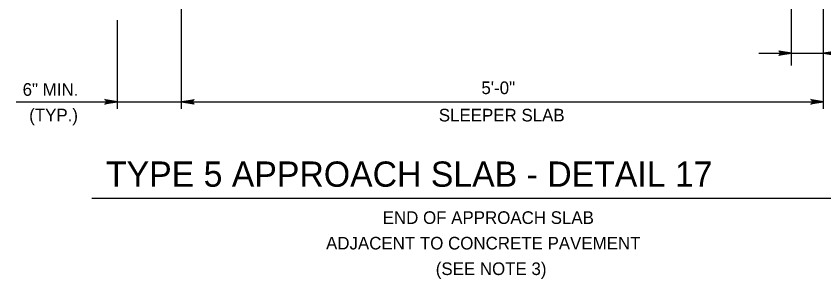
# Model space of a CAD drawing. Extents: x 636530 to 644067, y 294168 to 299122.
# Drawn here: x 642022.4 to 642214.2, y 296311.7 to 296374 of the extents above; entities that cross this region are included whole.
import ezdxf

# ---------------------------------------------------------------- set-up
doc = ezdxf.new("R2010")
doc.units = 0
doc.layers.add('1', color=7, linetype='Continuous')

msp = doc.modelspace()

# ---------------------------------------------------------------- linework, layer by layer
at = {"layer": '1'}
for p, q in [((642206.5, 296362.31), (642206.5, 296402.83)), ((642061.72, 296352.07), (642061.72, 296394.8)), ((642214.12, 296352.07), (642214.12, 296394.8)), ((642046.48, 296352.07), (642046.48, 296373.06)), ((642198.8, 296365.28), (642239.11, 296365.28)), ((642022.43, 296353.7), (642214.12, 296353.7)), ((642040.41, 296330.84), (642235.63, 296330.84))]:
    msp.add_line(p, q, dxfattribs=at)
for points in [[(642206.5, 296365.28), (642203.52, 296364.72), (642203.63, 296364.8), (642203.75, 296364.88), (642203.81, 296364.98), (642203.86, 296365.08), (642203.88, 296365.18), (642203.9, 296365.28), (642203.88, 296365.38), (642203.86, 296365.48), (642203.81, 296365.58), (642203.75, 296365.68), (642203.63, 296365.76), (642203.52, 296365.84), (642206.5, 296365.28), (642203.63, 296365.76), (642203.75, 296365.68), (642206.5, 296365.28), (642203.81, 296365.58), (642203.86, 296365.48), (642206.5, 296365.28), (642203.88, 296365.38), (642203.9, 296365.28), (642206.5, 296365.28), (642203.88, 296365.18), (642203.86, 296365.08), (642206.5, 296365.28), (642203.81, 296364.98), (642203.75, 296364.88), (642206.5, 296365.28), (642203.63, 296364.8)], [(642214.12, 296365.28), (642217.1, 296365.84)], [(642216.87, 296365.68), (642214.12, 296365.28), (642216.99, 296365.76)], [(642216.75, 296365.48), (642214.12, 296365.28), (642216.81, 296365.58)], [(642216.72, 296365.28), (642214.12, 296365.28), (642216.74, 296365.38)], [(642217.1, 296364.72), (642214.12, 296365.28), (642216.99, 296364.8)], [(642216.87, 296364.88), (642214.12, 296365.28), (642216.81, 296364.98)], [(642216.75, 296365.08), (642214.12, 296365.28), (642216.74, 296365.18)], [(642046.48, 296353.7), (642043.5, 296353.14), (642043.61, 296353.22), (642043.73, 296353.3), (642043.79, 296353.4), (642043.84, 296353.5), (642043.86, 296353.6), (642043.88, 296353.7), (642043.86, 296353.8), (642043.84, 296353.9), (642043.79, 296354), (642043.73, 296354.1), (642043.61, 296354.18), (642043.5, 296354.26), (642046.48, 296353.7), (642043.61, 296354.18), (642043.73, 296354.1), (642046.48, 296353.7), (642043.79, 296354), (642043.84, 296353.9), (642046.48, 296353.7), (642043.86, 296353.8), (642043.88, 296353.7), (642046.48, 296353.7), (642043.86, 296353.6), (642043.84, 296353.5), (642046.48, 296353.7), (642043.79, 296353.4), (642043.73, 296353.3), (642046.48, 296353.7), (642043.61, 296353.22)], [(642061.72, 296353.7), (642064.7, 296354.26), (642064.59, 296354.18), (642064.47, 296354.1), (642064.41, 296354), (642064.35, 296353.9), (642064.34, 296353.8), (642064.32, 296353.7), (642064.34, 296353.6), (642064.35, 296353.5), (642064.41, 296353.4), (642064.47, 296353.3), (642064.59, 296353.22), (642064.7, 296353.14), (642061.72, 296353.7), (642064.59, 296353.22), (642064.47, 296353.3), (642061.72, 296353.7), (642064.41, 296353.4), (642064.35, 296353.5), (642061.72, 296353.7), (642064.34, 296353.6), (642064.32, 296353.7), (642061.72, 296353.7), (642064.34, 296353.8), (642064.35, 296353.9), (642061.72, 296353.7), (642064.41, 296354), (642064.47, 296354.1), (642061.72, 296353.7), (642064.59, 296354.18)], [(642061.72, 296353.7), (642064.7, 296354.26), (642064.59, 296354.18), (642064.47, 296354.1), (642064.41, 296354), (642064.35, 296353.9), (642064.34, 296353.8), (642064.32, 296353.7), (642064.34, 296353.6), (642064.35, 296353.5), (642064.41, 296353.4), (642064.47, 296353.3), (642064.59, 296353.22), (642064.7, 296353.14), (642061.72, 296353.7), (642064.59, 296353.22), (642064.47, 296353.3), (642061.72, 296353.7), (642064.41, 296353.4), (642064.35, 296353.5), (642061.72, 296353.7), (642064.34, 296353.6), (642064.32, 296353.7), (642061.72, 296353.7), (642064.34, 296353.8), (642064.35, 296353.9), (642061.72, 296353.7), (642064.41, 296354), (642064.47, 296354.1), (642061.72, 296353.7), (642064.59, 296354.18)], [(642214.12, 296353.7), (642211.14, 296353.14), (642211.25, 296353.22), (642211.37, 296353.3), (642211.43, 296353.4), (642211.48, 296353.5), (642211.5, 296353.6), (642211.52, 296353.7), (642211.5, 296353.8), (642211.48, 296353.9), (642211.43, 296354), (642211.37, 296354.1), (642211.25, 296354.18), (642211.14, 296354.26), (642214.12, 296353.7), (642211.25, 296354.18), (642211.37, 296354.1), (642214.12, 296353.7), (642211.43, 296354), (642211.48, 296353.9), (642214.12, 296353.7), (642211.5, 296353.8), (642211.52, 296353.7), (642214.12, 296353.7), (642211.5, 296353.6), (642211.48, 296353.5), (642214.12, 296353.7), (642211.43, 296353.4), (642211.37, 296353.3), (642214.12, 296353.7), (642211.25, 296353.22)], [(642214.12, 296353.7), (642211.14, 296353.14), (642211.25, 296353.22), (642211.37, 296353.3), (642211.43, 296353.4), (642211.48, 296353.5), (642211.5, 296353.6), (642211.52, 296353.7), (642211.5, 296353.8), (642211.48, 296353.9), (642211.43, 296354), (642211.37, 296354.1), (642211.25, 296354.18), (642211.14, 296354.26), (642214.12, 296353.7), (642211.25, 296354.18), (642211.37, 296354.1), (642214.12, 296353.7), (642211.43, 296354), (642211.48, 296353.9), (642214.12, 296353.7), (642211.5, 296353.8), (642211.52, 296353.7), (642214.12, 296353.7), (642211.5, 296353.6), (642211.48, 296353.5), (642214.12, 296353.7), (642211.43, 296353.4), (642211.37, 296353.3), (642214.12, 296353.7), (642211.25, 296353.22)]]:
    msp.add_lwpolyline(points, dxfattribs=at)

# ---------------------------------------------------------------- texts
for s, height, p in [('6" MIN.', 3, (642023.96, 296355.13)), ('5\'-0"', 3, (642132.91, 296355.53)), ('(TYP.)', 3, (642025.52, 296349.05)), ('SLEEPER SLAB', 3, (642122.79, 296349.04)), ('TYPE 5 APPROACH SLAB - DETAIL 17', 6, (642043.76, 296333.53)), ('END OF APPROACH SLAB', 3, (642109.46, 296324.7)), ('ADJACENT TO CONCRETE PAVEMENT', 3, (642096.01, 296318.63)), ('(SEE NOTE 3)', 3, (642122.06, 296312.56))]:
    msp.add_text(s, height=height, dxfattribs=at).set_placement(p)

doc.saveas('drawing.dxf')
